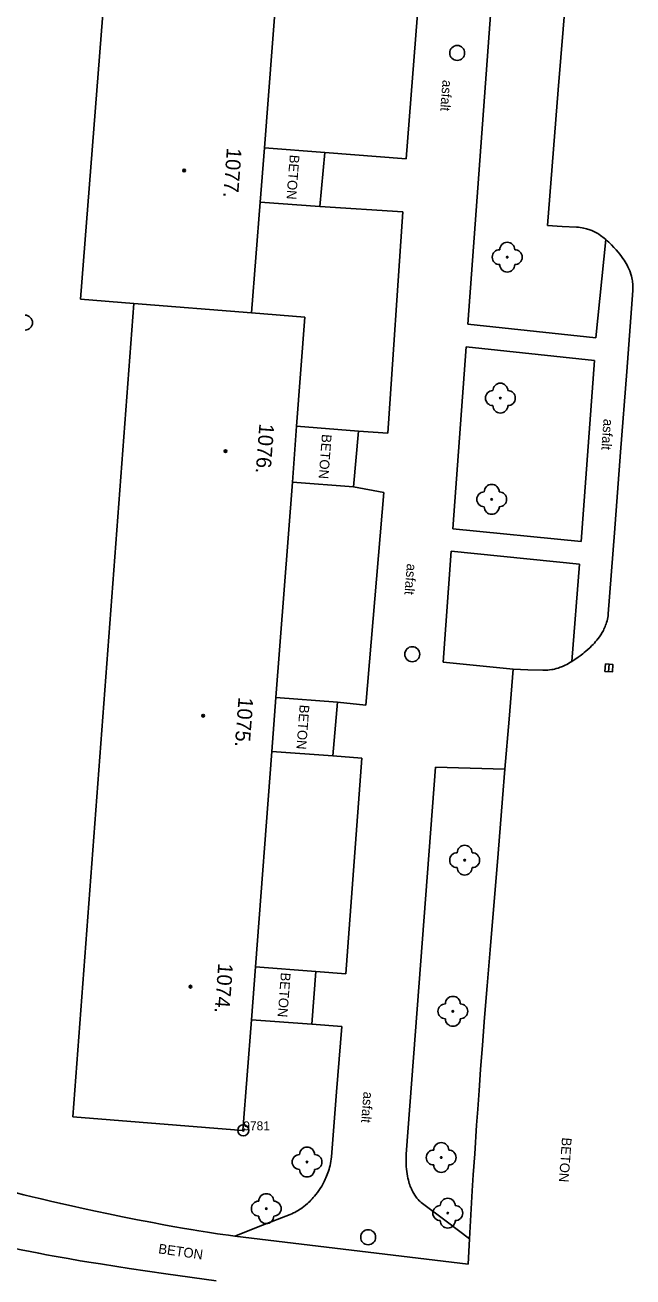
# Model space of a CAD drawing. Extents: x -539515 to -538098, y -1182060 to -1180157.
# Drawn here: x -538792.7 to -538752, y -1181591.9 to -1181508.2 of the extents above; entities that cross this region are included whole.
import ezdxf

# ---------------------------------------------------------------- set-up
doc = ezdxf.new("R2010")
doc.units = 0
for name, color, linetype in [('Vrstva 10', 7, 'Continuous'), ('Vrstva 11', 7, 'Continuous'), ('Vrstva 21', 7, 'Continuous'), ('Vrstva 22', 7, 'Continuous'), ('Vrstva 23', 7, 'Continuous'), ('Vrstva 27', 7, 'Continuous'), ('Vrstva 39', 7, 'Continuous'), ('Vrstva 40', 7, 'Continuous'), ('Vrstva 47', 7, 'Continuous'), ('Vrstva 5', 7, 'Continuous')]:
    doc.layers.add(name, color=color, linetype=linetype)

msp = doc.modelspace()

# ---------------------------------------------------------------- linework, layer by layer
at = {"layer": 'Vrstva 10'}
for p, q in [((-538756.27, -1181503.44), (-538756.99, -1181512.52)), ((-538756.99, -1181512.52), (-538757.71, -1181521.6)), ((-538752, -1181525.94), (-538752.412, -1181531.348)), ((-538752.412, -1181531.348), (-538752.825, -1181536.755)), ((-538752.825, -1181536.755), (-538753.238, -1181542.162)), ((-538753.238, -1181542.162), (-538753.65, -1181547.57)), ((-538760.719, -1181559.932), (-538761.024, -1181563.611)), ((-538761.024, -1181563.611), (-538761.559, -1181570.05)), ((-538770.835, -1181590.13), (-538778.65, -1181589.19)), ((-538762.93, -1181589.38), (-538762.975, -1181590.225)), ((-538763.02, -1181591.07), (-538770.835, -1181590.13)), ((-538762.975, -1181590.225), (-538763.02, -1181591.07)), ((-538783.27, -1181591.71), (-538779.885, -1181592.191))]:
    msp.add_line(p, q, dxfattribs=at)
for points in [[(-538757.71, -1181521.6), (-538756.74, -1181521.65), (-538755.77, -1181521.7), (-538755.639, -1181521.709), (-538755.517, -1181521.723), (-538755.404, -1181521.74), (-538755.299, -1181521.76), (-538755.202, -1181521.782), (-538755.111, -1181521.805), (-538755.027, -1181521.83), (-538754.948, -1181521.856), (-538754.875, -1181521.882), (-538754.739, -1181521.936), (-538754.621, -1181521.99), (-538754.519, -1181522.042), (-538754.43, -1181522.091), (-538754.352, -1181522.136), (-538754.285, -1181522.178), (-538754.168, -1181522.257), (-538754.08, -1181522.319), (-538754.015, -1181522.369), (-538753.917, -1181522.447), (-538753.82, -1181522.53), (-538753.717, -1181522.622), (-538753.618, -1181522.712), (-538753.525, -1181522.801), (-538753.436, -1181522.887), (-538753.269, -1181523.056), (-538753.12, -1181523.218), (-538752.986, -1181523.372), (-538752.867, -1181523.518), (-538752.76, -1181523.657), (-538752.666, -1181523.789), (-538752.582, -1181523.914), (-538752.507, -1181524.033), (-538752.442, -1181524.145), (-538752.384, -1181524.251), (-538752.332, -1181524.351), (-538752.287, -1181524.445), (-538752.248, -1181524.534), (-538752.213, -1181524.618), (-538752.183, -1181524.698), (-538752.131, -1181524.848), (-538752.092, -1181524.98), (-538752.063, -1181525.097), (-538752.042, -1181525.2), (-538752.026, -1181525.291), (-538752.015, -1181525.371), (-538752, -1181525.511), (-538751.994, -1181525.617), (-538751.992, -1181525.698), (-538751.993, -1181525.818), (-538752, -1181525.94)], [(-538753.65, -1181547.57), (-538753.662, -1181547.694), (-538753.68, -1181547.813), (-538753.702, -1181547.927), (-538753.727, -1181548.036), (-538753.756, -1181548.14), (-538753.788, -1181548.239), (-538753.822, -1181548.335), (-538753.858, -1181548.426), (-538753.896, -1181548.514), (-538753.936, -1181548.598), (-538753.976, -1181548.678), (-538754.018, -1181548.755), (-538754.06, -1181548.829), (-538754.147, -1181548.97), (-538754.236, -1181549.1), (-538754.323, -1181549.219), (-538754.41, -1181549.329), (-538754.495, -1181549.431), (-538754.578, -1181549.525), (-538754.659, -1181549.611), (-538754.736, -1181549.691), (-538754.887, -1181549.838), (-538755.024, -1181549.963), (-538755.148, -1181550.071), (-538755.259, -1181550.163), (-538755.358, -1181550.242), (-538755.535, -1181550.378), (-538755.671, -1181550.476), (-538755.878, -1181550.621), (-538756.09, -1181550.76), (-538756.208, -1181550.833), (-538756.319, -1181550.898), (-538756.423, -1181550.954), (-538756.521, -1181551.004), (-538756.613, -1181551.047), (-538756.699, -1181551.085), (-538756.781, -1181551.118), (-538756.857, -1181551.148), (-538757, -1181551.197), (-538757.127, -1181551.234), (-538757.238, -1181551.262), (-538757.335, -1181551.284), (-538757.421, -1181551.299), (-538757.571, -1181551.321)], [(-538760.02, -1181551.27), (-538760.29, -1181554.62), (-538760.56, -1181557.97), (-538760.719, -1181559.932)], [(-538757.571, -1181551.321), (-538757.685, -1181551.332), (-538757.771, -1181551.338), (-538757.9, -1181551.342), (-538758.03, -1181551.34), (-538759.025, -1181551.305), (-538760.02, -1181551.27)], [(-538761.559, -1181570.05), (-538761.755, -1181572.464), (-538761.924, -1181574.577), (-538762.068, -1181576.426), (-538762.191, -1181578.045), (-538762.296, -1181579.461)], [(-538762.296, -1181579.461), (-538762.385, -1181580.7), (-538762.461, -1181581.785), (-538762.589, -1181583.683), (-538762.681, -1181585.107), (-538762.747, -1181586.175), (-538762.842, -1181587.777), (-538762.93, -1181589.38)], [(-538787.977, -1181587.525), (-538788.803, -1181587.348), (-538789.576, -1181587.179), (-538790.3, -1181587.016), (-538790.978, -1181586.859), (-538791.612, -1181586.709), (-538792.206, -1181586.564), (-538792.761, -1181586.426), (-538793.282, -1181586.293), (-538793.768, -1181586.166), (-538794.224, -1181586.044), (-538794.651, -1181585.928), (-538795.05, -1181585.817), (-538795.797, -1181585.603), (-538796.448, -1181585.411), (-538797.017, -1181585.237), (-538797.513, -1181585.081)], [(-538778.65, -1181589.19), (-538779.059, -1181589.139), (-538779.441, -1181589.089), (-538779.8, -1181589.039), (-538780.471, -1181588.94), (-538781.058, -1181588.848), (-538781.57, -1181588.764), (-538782.019, -1181588.687), (-538782.802, -1181588.548), (-538783.389, -1181588.439), (-538784.27, -1181588.272), (-538785.15, -1181588.1), (-538786.155, -1181587.9), (-538787.096, -1181587.709), (-538787.977, -1181587.525)], [(-538799.273, -1181588.496), (-538798.787, -1181588.645), (-538798.315, -1181588.785), (-538797.856, -1181588.917), (-538797.41, -1181589.042), (-538796.977, -1181589.159), (-538796.556, -1181589.27), (-538796.147, -1181589.374), (-538795.75, -1181589.473), (-538795.365, -1181589.567), (-538794.991, -1181589.655), (-538794.265, -1181589.822), (-538793.582, -1181589.971), (-538792.94, -1181590.107), (-538792.338, -1181590.229), (-538791.772, -1181590.34), (-538791.241, -1181590.441), (-538790.742, -1181590.533), (-538789.807, -1181590.7)], [(-538789.807, -1181590.7), (-538788.988, -1181590.84), (-538788.271, -1181590.959), (-538787.643, -1181591.059), (-538786.547, -1181591.23), (-538785.725, -1181591.354), (-538784.495, -1181591.534), (-538783.27, -1181591.71)]]:
    msp.add_lwpolyline(points, dxfattribs=at)
at = {"layer": 'Vrstva 11'}
for p, q in [((-538766.05, -1181502.69), (-538767.17, -1181517.14)), ((-538761.21, -1181503.09), (-538763.049, -1181528.196)), ((-538776.666, -1181516.387), (-538772.61, -1181516.7)), ((-538772.61, -1181516.7), (-538772.96, -1181520.33)), ((-538767.17, -1181517.14), (-538772.61, -1181516.7)), ((-538776.947, -1181520.023), (-538772.96, -1181520.33)), ((-538772.96, -1181520.33), (-538767.39, -1181520.68)), ((-538767.39, -1181520.68), (-538768.407, -1181535.475)), ((-538753.82, -1181522.53), (-538754.47, -1181529.11)), ((-538763.049, -1181528.196), (-538754.47, -1181529.11)), ((-538763.16, -1181529.705), (-538764.051, -1181541.878)), ((-538763.16, -1181529.705), (-538754.57, -1181530.62)), ((-538754.57, -1181530.62), (-538755.45, -1181542.74)), ((-538774.507, -1181535.024), (-538770.37, -1181535.34)), ((-538770.37, -1181535.34), (-538770.71, -1181539.07)), ((-538768.407, -1181535.475), (-538770.37, -1181535.34)), ((-538774.792, -1181538.759), (-538770.71, -1181539.07)), ((-538770.71, -1181539.07), (-538768.68, -1181539.45)), ((-538768.68, -1181539.45), (-538769.87, -1181553.67)), ((-538764.051, -1181541.878), (-538755.45, -1181542.74)), ((-538764.161, -1181543.379), (-538764.705, -1181550.8)), ((-538764.161, -1181543.379), (-538755.57, -1181544.24)), ((-538755.57, -1181544.24), (-538756.09, -1181550.76)), ((-538764.705, -1181550.8), (-538760.02, -1181551.27)), ((-538775.89, -1181553.157), (-538771.78, -1181553.47)), ((-538771.78, -1181553.47), (-538772.08, -1181557.08)), ((-538769.87, -1181553.67), (-538771.78, -1181553.47)), ((-538776.166, -1181556.768), (-538772.08, -1181557.08)), ((-538772.08, -1181557.08), (-538770.15, -1181557.22)), ((-538770.15, -1181557.22), (-538771.21, -1181571.65)), ((-538765.22, -1181557.83), (-538766.195, -1181570.775)), ((-538760.56, -1181557.97), (-538765.22, -1181557.83)), ((-538777.265, -1181571.188), (-538773.23, -1181571.496)), ((-538766.195, -1181570.775), (-538767.17, -1181583.72)), ((-538773.23, -1181571.496), (-538773.5, -1181575.03)), ((-538771.21, -1181571.65), (-538773.23, -1181571.496)), ((-538777.535, -1181574.722), (-538773.5, -1181575.03)), ((-538773.5, -1181575.03), (-538771.48, -1181575.17))]:
    msp.add_line(p, q, dxfattribs=at)
for points in [[(-538771.48, -1181575.17), (-538771.83, -1181579.535), (-538772.18, -1181583.9), (-538772.195, -1181584.048), (-538772.215, -1181584.192), (-538772.24, -1181584.332), (-538772.268, -1181584.467), (-538772.301, -1181584.598), (-538772.336, -1181584.725), (-538772.374, -1181584.847), (-538772.414, -1181584.965), (-538772.456, -1181585.079)], [(-538767.17, -1181583.72), (-538767.177, -1181583.829), (-538767.182, -1181583.936), (-538767.185, -1181584.041), (-538767.186, -1181584.144), (-538767.183, -1181584.345), (-538767.173, -1181584.536), (-538767.159, -1181584.715), (-538767.139, -1181584.884), (-538767.116, -1181585.041), (-538767.089, -1181585.188), (-538767.061, -1181585.325), (-538767.03, -1181585.451), (-538766.998, -1181585.569), (-538766.965, -1181585.677), (-538766.931, -1181585.778), (-538766.897, -1181585.871), (-538766.863, -1181585.956), (-538766.829, -1181586.036), (-538766.796, -1181586.109), (-538766.729, -1181586.242), (-538766.665, -1181586.355), (-538766.605, -1181586.451), (-538766.55, -1181586.532), (-538766.499, -1181586.601), (-538766.453, -1181586.66), (-538766.368, -1181586.758), (-538766.301, -1181586.828), (-538766.248, -1181586.879), (-538766.166, -1181586.952), (-538766.08, -1181587.02), (-538764.505, -1181588.2), (-538762.93, -1181589.38)], [(-538772.456, -1181585.079), (-538772.5, -1181585.189), (-538772.545, -1181585.294), (-538772.591, -1181585.396), (-538772.638, -1181585.493), (-538772.685, -1181585.587), (-538772.733, -1181585.677), (-538772.831, -1181585.849), (-538772.929, -1181586.007), (-538773.025, -1181586.152), (-538773.12, -1181586.284), (-538773.213, -1181586.406), (-538773.303, -1181586.517), (-538773.39, -1181586.619), (-538773.474, -1181586.712), (-538773.555, -1181586.796), (-538773.632, -1181586.874), (-538773.706, -1181586.945), (-538773.776, -1181587.01), (-538773.911, -1181587.127), (-538774.033, -1181587.224), (-538774.141, -1181587.304), (-538774.237, -1181587.372), (-538774.323, -1181587.428), (-538774.399, -1181587.476), (-538774.533, -1181587.554), (-538774.636, -1181587.608), (-538774.713, -1181587.647), (-538774.831, -1181587.701), (-538774.95, -1181587.75), (-538776.8, -1181588.47), (-538778.65, -1181589.19)]]:
    msp.add_lwpolyline(points, dxfattribs=at)
at = {"layer": 'Vrstva 21'}
for radius in [0.375, 0.05]:
    msp.add_circle((-538778.08, -1181582.12), radius, dxfattribs=at)
at = {"layer": 'Vrstva 22'}
for centre in [(-538760.41, -1181523.71), (-538760.87, -1181533.14), (-538761.45, -1181539.91), (-538763.26, -1181564.05), (-538764.05, -1181574.16), (-538773.81, -1181584.24), (-538764.83, -1181583.94), (-538776.54, -1181587.36), (-538764.39, -1181587.66)]:
    msp.add_circle(centre, 0.05, dxfattribs=at)
for centre, start, end in [((-538760.91, -1181523.71), 90, 270), ((-538760.41, -1181523.21), 0, 180), ((-538759.91, -1181523.71), 270, 90), ((-538760.41, -1181524.21), 180, 0), ((-538792.69, -1181528.09), 270, 90), ((-538761.37, -1181533.14), 90, 270), ((-538760.87, -1181532.64), 0, 180), ((-538760.37, -1181533.14), 270, 90), ((-538760.87, -1181533.64), 180, 0), ((-538761.45, -1181539.41), 0, 180), ((-538761.95, -1181539.91), 90, 270), ((-538760.95, -1181539.91), 270, 90), ((-538761.45, -1181540.41), 180, 0), ((-538763.76, -1181564.05), 90, 270), ((-538763.26, -1181563.55), 0, 180), ((-538762.76, -1181564.05), 270, 90), ((-538763.26, -1181564.55), 180, 0), ((-538764.55, -1181574.16), 90, 270), ((-538764.05, -1181573.66), 0, 180), ((-538763.55, -1181574.16), 270, 90), ((-538764.05, -1181574.66), 180, 0), ((-538764.83, -1181583.44), 0, 180), ((-538774.31, -1181584.24), 90, 270), ((-538773.81, -1181583.74), 0, 180), ((-538773.31, -1181584.24), 270, 90), ((-538765.33, -1181583.94), 90, 270), ((-538764.33, -1181583.94), 270, 90), ((-538764.83, -1181584.44), 180, 0), ((-538773.81, -1181584.74), 180, 0), ((-538777.04, -1181587.36), 90, 270), ((-538776.54, -1181586.86), 0, 180), ((-538776.04, -1181587.36), 270, 90), ((-538764.39, -1181587.16), 0, 180), ((-538776.54, -1181587.86), 180, 0), ((-538764.89, -1181587.66), 90, 270), ((-538763.89, -1181587.66), 270, 90), ((-538764.39, -1181588.16), 180, 0)]:
    msp.add_arc(centre, 0.5, start, end, dxfattribs=at)
at = {"layer": 'Vrstva 27'}
msp.add_line((-538753.58, -1181550.941), (-538753.62, -1181551.439), dxfattribs=at)
msp.add_lwpolyline([(-538753.829, -1181550.92), (-538753.87, -1181551.419), (-538753.371, -1181551.46), (-538753.33, -1181550.961)], close=True, dxfattribs=at)
for centre in [(-538763.76, -1181510.05), (-538766.77, -1181550.27), (-538769.72, -1181589.27)]:
    msp.add_circle(centre, 0.5, dxfattribs=at)
at = {"layer": 'Vrstva 39'}
for centre, radius in [((-538782.039, -1181517.92), 0.09), ((-538782.039, -1181517.92), 0.0398), ((-538779.268, -1181536.686), 0.09), ((-538779.268, -1181536.686), 0.0398), ((-538780.76, -1181554.385), 0.09), ((-538780.76, -1181554.385), 0.0398), ((-538781.613, -1181572.511), 0.09), ((-538781.613, -1181572.511), 0.0398)]:
    msp.add_circle(centre, radius, dxfattribs=at)
at = {"layer": 'Vrstva 5'}
for p, q in [((-538784.73, -1181472.22), (-538788.97, -1181526.53)), ((-538785.401, -1181526.812), (-538789.49, -1181581.22)), ((-538788.97, -1181526.53), (-538785.401, -1181526.812)), ((-538785.401, -1181526.812), (-538777.518, -1181527.437)), ((-538773.95, -1181527.72), (-538777.518, -1181527.437)), ((-538777.265, -1181571.188), (-538777.535, -1181574.722)), ((-538777.535, -1181574.722), (-538778.1, -1181582.13)), ((-538778.1, -1181582.13), (-538789.49, -1181581.22))]:
    msp.add_line(p, q, dxfattribs=at)
for points in [[(-538777.518, -1181527.437), (-538776.947, -1181520.023), (-538776.666, -1181516.387), (-538775.563, -1181502.075), (-538775.261, -1181498.157), (-538774.185, -1181484.194), (-538773.903, -1181480.534), (-538773.33, -1181473.1)], [(-538773.95, -1181527.72), (-538774.507, -1181535.024), (-538774.792, -1181538.759), (-538775.89, -1181553.157), (-538776.166, -1181556.768), (-538777.265, -1181571.188)]]:
    msp.add_lwpolyline(points, dxfattribs=at)

# ---------------------------------------------------------------- texts
at = {"layer": 'Vrstva 23'}
msp.add_text('9781', height=0.6, dxfattribs=at).set_placement((-538778.08, -1181582.12))
at = {"layer": 'Vrstva 40'}
for s, rotation, p in [('asfalt', 265.56794, (-538764.733, -1181511.842)), ('BETON', 265.59267, (-538774.962, -1181516.844)), ('asfalt', 265.63776, (-538753.952, -1181534.512)), ('BETON', 265.63834, (-538772.809, -1181535.533)), ('asfalt', 265.21635, (-538767.118, -1181544.196)), ('BETON', 265.63834, (-538774.297, -1181553.632)), ('BETON', 265.63834, (-538775.555, -1181571.549)), ('asfalt', 265.41564, (-538770.023, -1181579.521)), ('BETON', 265.98357, (-538756.741, -1181582.584)), ('BETON', 351.93065, (-538783.794, -1181590.345))]:
    msp.add_text(s, height=0.65, rotation=rotation, dxfattribs=at).set_placement(p)
at = {"layer": 'Vrstva 47'}
for s, rotation, p in [('1077.', 265.59267, (-538779.172, -1181516.373)), ('1076.', 265.63834, (-538776.999, -1181534.82)), ('1075.', 265.63834, (-538778.395, -1181553.121)), ('1074.', 265.63834, (-538779.752, -1181570.918))]:
    msp.add_text(s, height=1, rotation=rotation, dxfattribs=at).set_placement(p)

doc.saveas('drawing.dxf')
